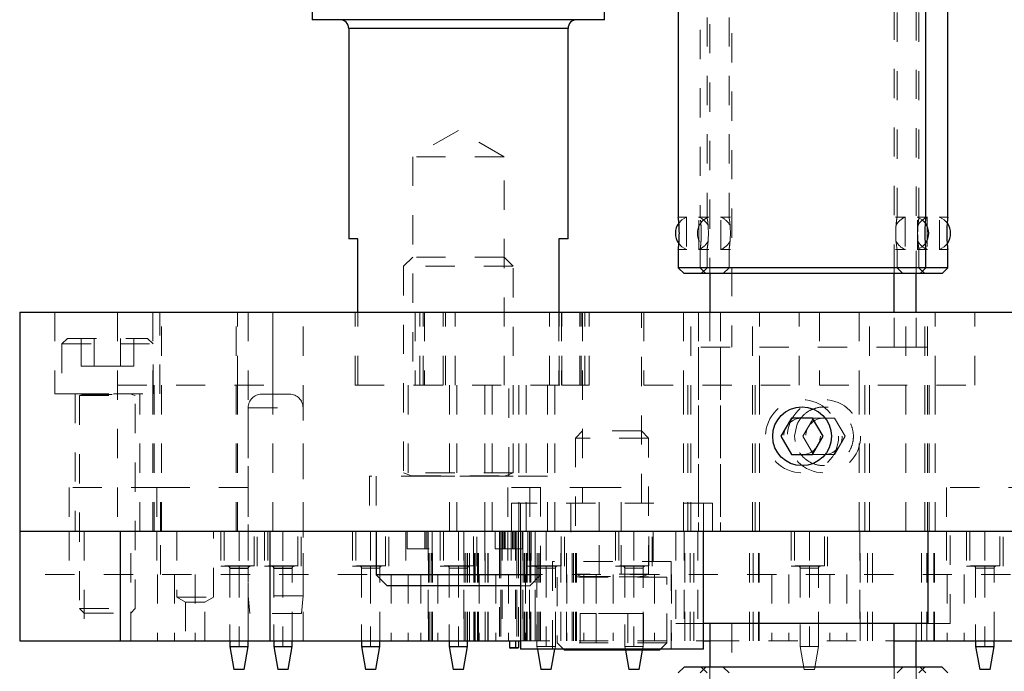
# Model space of a CAD drawing. Header units: inches. Extents: x 1880 to 2363, y -453 to -54.
# Tile 1006 of 1056: x 2204.92 to 2208.29, y -277.56 to -275.33. Entities that reach past the tile are written whole.
import ezdxf

# ---------------------------------------------------------------- set-up
doc = ezdxf.new("R2010")
doc.units = ezdxf.units.IN
doc.header["$LTSCALE"] = 0.5
doc.header["$MEASUREMENT"] = 0
doc.linetypes.add('HIDDEN', pattern=[0.225, 0.15, -0.075])
for name, color, linetype in [('ST1-M-S', 193, 'Continuous'), ('ST2-M-S', 193, 'Continuous'), ('SVE-M-S', 8, 'Continuous')]:
    doc.layers.add(name, color=color, linetype=linetype)

msp = doc.modelspace()

# ---------------------------------------------------------------- linework, layer by layer
at = {"layer": 'ST1-M-S', "linetype": 'Continuous', "lineweight": 25}
for p, q in [((2204.92022, -276.33015), (2215.92022, -276.33015)), ((2204.92022, -276.33015), (2204.92022, -277.08015)), ((2204.92022, -277.08015), (2215.92022, -277.08015))]:
    msp.add_line(p, q, dxfattribs=at)
at = {"layer": 'ST1-M-S', "linetype": 'HIDDEN', "lineweight": 18}
for p, q in [((2205.04072, -276.33015), (2205.04072, -276.61015)), ((2205.25457, -276.33015), (2205.25457, -277.08015)), ((2205.25472, -276.33015), (2205.25472, -276.58015)), ((2205.37522, -276.33015), (2205.37522, -276.58015)), ((2205.39972, -276.61015), (2205.39972, -276.33015)), ((2205.40522, -277.08015), (2205.40522, -276.33015)), ((2205.40522, -277.08015), (2205.40522, -276.33015)), ((2205.66022, -277.08015), (2205.66022, -276.33015)), ((2205.66022, -277.08015), (2205.66022, -276.33015)), ((2205.66522, -276.58015), (2205.66522, -276.33015)), ((2205.70147, -276.33015), (2205.70147, -277.08015)), ((2205.78572, -276.58015), (2205.78572, -276.33015)), ((2205.78587, -277.08015), (2205.78587, -276.33015)), ((2205.88897, -277.08015), (2205.88897, -276.33015)), ((2206.06672, -276.58015), (2206.06672, -276.33015)), ((2206.27272, -276.33015), (2206.27272, -276.58015)), ((2206.288, -276.58015), (2206.288, -276.33015)), ((2206.288, -276.58015), (2206.288, -276.33015)), ((2206.30022, -276.58015), (2206.30022, -276.33015)), ((2206.30472, -276.33015), (2206.30472, -276.58015)), ((2206.36756, -276.58015), (2206.36756, -276.33015)), ((2206.37616, -276.58015), (2206.37616, -276.33015)), ((2206.40892, -276.58015), (2206.40892, -276.33015)), ((2206.73152, -276.58015), (2206.73152, -276.33015)), ((2206.76428, -276.58015), (2206.76428, -276.33015)), ((2206.77289, -276.33015), (2206.77289, -276.58015)), ((2206.77372, -276.58015), (2206.77372, -276.33015)), ((2206.83572, -276.58015), (2206.83572, -276.33015)), ((2206.84022, -276.58015), (2206.84022, -276.33015)), ((2206.84472, -276.33015), (2206.84472, -276.98365)), ((2206.85244, -276.58015), (2206.85244, -276.33015)), ((2206.85244, -276.58015), (2206.85244, -276.33015)), ((2206.86772, -276.58015), (2206.86772, -276.33015)), ((2207.04572, -276.98365), (2207.04572, -276.33015)), ((2207.05472, -276.33015), (2207.05472, -276.58015)), ((2207.19022, -276.33015), (2207.19022, -276.58015)), ((2207.21522, -277.08015), (2207.21522, -276.33015)), ((2207.24089, -276.33015), (2207.24089, -277.08015)), ((2207.31589, -276.33015), (2207.31589, -277.08015)), ((2207.42522, -277.08015), (2207.42522, -276.33015)), ((2207.45022, -276.58015), (2207.45022, -276.33015)), ((2207.58572, -276.58015), (2207.58572, -276.33015)), ((2207.65472, -276.33015), (2207.65472, -276.58015)), ((2207.79022, -276.33015), (2207.79022, -276.58015)), ((2207.82522, -277.08015), (2207.82522, -276.33015)), ((2207.94955, -277.08015), (2207.94955, -276.33015)), ((2208.01522, -277.08015), (2208.01522, -276.33015)), ((2208.02455, -277.08015), (2208.02455, -276.33015)), ((2208.05022, -276.58015), (2208.05022, -276.33015)), ((2208.18572, -276.58015), (2208.18572, -276.33015)), ((2205.25472, -276.58015), (2205.78572, -276.58015)), ((2205.37522, -277.08015), (2205.37522, -276.58015)), ((2205.38022, -277.08015), (2205.38022, -276.58015)), ((2205.38022, -277.08015), (2205.38022, -276.58015)), ((2205.66022, -277.08015), (2205.66022, -276.58015)), ((2205.66022, -277.08015), (2205.66022, -276.58015)), ((2205.66522, -277.08015), (2205.66522, -276.58015)), ((2206.06672, -276.58015), (2206.77372, -276.58015)), ((2206.24822, -276.58015), (2206.24822, -276.89215)), ((2206.39022, -277.08015), (2206.39022, -276.58015)), ((2206.41522, -277.08015), (2206.41522, -276.58015)), ((2206.41522, -277.08015), (2206.41522, -276.58015)), ((2206.51072, -277.08015), (2206.51072, -276.58015)), ((2206.51072, -277.08015), (2206.51072, -276.58015)), ((2206.53572, -277.08015), (2206.53572, -276.58015)), ((2206.59222, -276.89215), (2206.59222, -276.58015)), ((2206.62672, -277.08015), (2206.62672, -276.58015)), ((2206.65172, -277.08015), (2206.65172, -276.58015)), ((2206.65172, -277.08015), (2206.65172, -276.58015)), ((2206.72522, -277.08015), (2206.72522, -276.58015)), ((2206.72522, -277.08015), (2206.72522, -276.58015)), ((2206.75022, -277.08015), (2206.75022, -276.58015)), ((2206.77372, -276.58015), (2206.86772, -276.58015)), ((2207.05472, -276.58015), (2207.58572, -276.58015)), ((2207.19022, -277.08015), (2207.19022, -276.58015)), ((2207.20522, -277.08015), (2207.20522, -276.58015)), ((2207.43522, -277.08015), (2207.43522, -276.58015)), ((2207.45022, -277.08015), (2207.45022, -276.58015)), ((2207.65472, -276.58015), (2208.18572, -276.58015)), ((2207.79022, -277.08015), (2207.79022, -276.58015)), ((2207.81022, -277.08015), (2207.81022, -276.58015)), ((2208.03022, -277.08015), (2208.03022, -276.58015)), ((2208.05022, -277.08015), (2208.05022, -276.58015)), ((2205.04072, -276.61015), (2205.39972, -276.61015)), ((2205.10972, -276.61015), (2205.10972, -277.08015)), ((2205.33072, -277.08015), (2205.33072, -276.61015)), ((2206.72472, -276.89215), (2206.11572, -276.89215)), ((2206.11572, -276.89215), (2206.11572, -277.08015)), ((2206.72472, -277.08015), (2206.72472, -276.89215)), ((2205.40147, -276.93015), (2205.08897, -276.93015)), ((2205.08897, -276.93015), (2205.08897, -277.08015)), ((2205.38897, -276.93015), (2205.38897, -277.08015)), ((2205.70147, -276.93015), (2205.40147, -276.93015)), ((2205.40147, -277.08015), (2205.40147, -276.93015)), ((2206.90147, -276.93015), (2206.58897, -276.93015)), ((2206.58897, -276.93015), (2206.58897, -277.08015)), ((2206.66397, -276.93015), (2206.66397, -277.08015)), ((2206.97647, -276.93015), (2206.90147, -276.93015)), ((2206.90147, -277.08015), (2206.90147, -276.93015)), ((2206.97647, -277.08015), (2206.97647, -276.93015)), ((2208.40147, -276.93015), (2208.08897, -276.93015)), ((2208.08897, -276.93015), (2208.08897, -277.08015)), ((2207.28897, -276.98365), (2206.60147, -276.98365)), ((2206.60147, -276.98365), (2206.60147, -277.08015)), ((2207.28897, -277.08015), (2207.28897, -276.98365))]:
    msp.add_line(p, q, dxfattribs=at)
at = {"layer": 'ST1-M-S', "linetype": 'Continuous', "lineweight": 25}
msp.add_circle((2207.59522, -276.75515), 0.1005, dxfattribs=at)
at = {"layer": 'ST1-M-S', "linetype": 'HIDDEN', "lineweight": 18}
msp.add_open_spline([(2207.65285, -276.65616), (2207.66381, -276.6553), (2207.68572, -276.65357), (2207.71748, -276.66454), (2207.74432, -276.68449), (2207.7635, -276.71278), (2207.77222, -276.74602), (2207.76952, -276.77976), (2207.75633, -276.81037), (2207.73383, -276.8354), (2207.70379, -276.85195), (2207.66994, -276.85753), (2207.63674, -276.85181), (2207.60739, -276.83591), (2207.5844, -276.81106), (2207.57072, -276.77953), (2207.56834, -276.74547), (2207.57697, -276.71308), (2207.59546, -276.68539), (2207.62156, -276.66466), (2207.64272, -276.65891), (2207.65285, -276.65616)], degree=3, knots=[0, 0, 0, 0, 0.0517072, 0.103395, 0.1557929, 0.2099472, 0.2640487, 0.3161773, 0.3675552, 0.4204996, 0.4749349, 0.5285078, 0.5802892, 0.6320323, 0.6854728, 0.739937, 0.7930061, 0.8443993, 0.896456, 0.9504393, 1, 1, 1, 1], dxfattribs=at)
at = {"layer": 'ST2-M-S', "linetype": 'Continuous', "lineweight": 25}
for p, q in [((2204.92022, -277.08015), (2204.92022, -277.45515)), ((2205.26527, -277.45515), (2205.26527, -277.08015)), ((2205.77517, -277.08015), (2205.77517, -277.45515)), ((2204.92022, -277.45515), (2205.26527, -277.45515)), ((2205.26527, -277.45515), (2205.77517, -277.45515)), ((2205.63872, -277.45515), (2205.63872, -277.47385)), ((2205.70172, -277.47385), (2205.70172, -277.45515)), ((2205.77517, -277.45515), (2206.63272, -277.45515)), ((2205.78872, -277.45515), (2205.78872, -277.47385)), ((2205.85172, -277.47385), (2205.85172, -277.45515)), ((2206.08872, -277.45515), (2206.08872, -277.47385)), ((2206.15172, -277.47385), (2206.15172, -277.45515)), ((2206.38872, -277.45515), (2206.38872, -277.47385)), ((2206.45172, -277.47385), (2206.45172, -277.45515)), ((2206.59522, -277.45515), (2206.59522, -277.47715)), ((2206.61522, -277.45515), (2206.61522, -277.47715)), ((2206.62522, -277.45515), (2206.62522, -277.47715)), ((2207.25772, -277.45515), (2207.28026, -277.45515)), ((2207.91018, -277.45515), (2209.10772, -277.45515)), ((2208.18872, -277.45515), (2208.18872, -277.47385)), ((2208.25172, -277.47385), (2208.25172, -277.45515)), ((2205.63872, -277.47385), (2205.65261, -277.55259)), ((2205.63872, -277.47385), (2205.63872, -277.47474)), ((2205.63872, -277.47385), (2205.70172, -277.47385)), ((2205.63872, -277.47474), (2205.65261, -277.55348)), ((2205.63872, -277.47474), (2205.63888, -277.47474)), ((2205.68783, -277.55259), (2205.70172, -277.47385)), ((2205.68783, -277.55348), (2205.70172, -277.47474)), ((2205.70172, -277.47474), (2205.70172, -277.47385)), ((2205.78872, -277.47385), (2205.80261, -277.55259)), ((2205.78872, -277.47385), (2205.78872, -277.47474)), ((2205.78872, -277.47385), (2205.85172, -277.47385)), ((2205.78872, -277.47474), (2205.80261, -277.55348)), ((2205.78872, -277.47474), (2205.78888, -277.47474)), ((2205.83783, -277.55259), (2205.85172, -277.47385)), ((2205.83783, -277.55348), (2205.85172, -277.47474)), ((2205.85172, -277.47474), (2205.85172, -277.47385)), ((2206.08872, -277.47385), (2206.10261, -277.55259)), ((2206.08872, -277.47385), (2206.15172, -277.47385)), ((2206.13783, -277.55259), (2206.15172, -277.47385)), ((2206.38872, -277.47385), (2206.40261, -277.55259)), ((2206.38872, -277.47385), (2206.45172, -277.47385)), ((2206.43783, -277.55259), (2206.45172, -277.47385)), ((2206.59522, -277.47715), (2206.61522, -277.47715)), ((2206.59522, -277.47715), (2206.59822, -277.48015)), ((2206.61522, -277.48015), (2206.59822, -277.48015)), ((2206.61522, -277.47715), (2206.62522, -277.47715)), ((2206.61522, -277.47715), (2206.61522, -277.48015)), ((2206.62222, -277.48015), (2206.61522, -277.48015)), ((2206.69045, -277.48365), (2206.70261, -277.55259)), ((2206.73783, -277.55259), (2206.74999, -277.48365)), ((2206.99098, -277.48665), (2207.00261, -277.55259)), ((2207.03783, -277.55259), (2207.04946, -277.48665)), ((2208.18872, -277.47385), (2208.20261, -277.55259)), ((2208.18872, -277.47385), (2208.25172, -277.47385)), ((2208.23783, -277.55259), (2208.25172, -277.47385)), ((2205.68783, -277.55259), (2205.65261, -277.55259)), ((2205.68783, -277.55348), (2205.65261, -277.55348)), ((2205.83783, -277.55259), (2205.80261, -277.55259)), ((2205.83783, -277.55348), (2205.80261, -277.55348)), ((2206.13783, -277.55259), (2206.10261, -277.55259)), ((2206.43783, -277.55259), (2206.40261, -277.55259)), ((2206.73783, -277.55259), (2206.70261, -277.55259)), ((2207.03783, -277.55259), (2207.00261, -277.55259)), ((2208.23783, -277.55259), (2208.20261, -277.55259))]:
    msp.add_line(p, q, dxfattribs=at)
at = {"layer": 'ST2-M-S', "linetype": 'HIDDEN', "lineweight": 18}
for p, q in [((2205.08897, -277.08015), (2205.08897, -277.22765)), ((2205.14072, -277.08015), (2205.14072, -277.45515)), ((2205.29972, -277.45515), (2205.29972, -277.08015)), ((2205.38897, -277.08015), (2205.38897, -277.22765)), ((2205.40147, -277.22765), (2205.40147, -277.08015)), ((2205.45772, -277.08015), (2205.45772, -277.30515)), ((2205.58272, -277.30515), (2205.58272, -277.08015)), ((2205.60772, -277.08015), (2205.60772, -277.19915)), ((2205.61904, -277.08015), (2205.61904, -277.19826)), ((2205.61904, -277.08104), (2205.7214, -277.08104)), ((2205.67022, -277.08015), (2205.67022, -277.19826)), ((2205.67022, -277.08104), (2205.67022, -277.19915)), ((2205.70147, -277.08015), (2205.70147, -277.45515)), ((2205.7214, -277.19826), (2205.7214, -277.08015)), ((2205.73272, -277.19915), (2205.73272, -277.08015)), ((2205.75772, -277.08015), (2205.75772, -277.19915)), ((2205.76904, -277.08015), (2205.76904, -277.19826)), ((2205.76904, -277.08104), (2205.8714, -277.08104)), ((2205.82022, -277.08015), (2205.82022, -277.19826)), ((2205.82022, -277.08104), (2205.82022, -277.19915)), ((2205.8714, -277.19826), (2205.8714, -277.08015)), ((2205.88272, -277.19915), (2205.88272, -277.08015)), ((2205.88897, -277.45515), (2205.88897, -277.08015)), ((2206.05772, -277.08015), (2206.05772, -277.19915)), ((2206.06904, -277.08015), (2206.06904, -277.19826)), ((2206.12022, -277.08015), (2206.12022, -277.19826)), ((2206.1714, -277.19826), (2206.1714, -277.08015)), ((2206.18272, -277.19915), (2206.18272, -277.08015)), ((2206.24522, -277.08015), (2206.24522, -277.14015)), ((2206.30522, -277.14015), (2206.30522, -277.08015)), ((2206.31022, -277.08015), (2206.31022, -277.14015)), ((2206.31522, -277.14015), (2206.31522, -277.08015)), ((2206.31522, -277.08015), (2206.31522, -277.14015)), ((2206.31634, -277.08015), (2206.31634, -277.45515)), ((2206.31828, -277.45515), (2206.31828, -277.08015)), ((2206.31828, -277.45515), (2206.31828, -277.08015)), ((2206.32022, -277.45515), (2206.32022, -277.08015)), ((2206.32676, -277.45515), (2206.32676, -277.08015)), ((2206.32676, -277.45515), (2206.32676, -277.08015)), ((2206.33118, -277.45515), (2206.33118, -277.08015)), ((2206.33118, -277.45515), (2206.33118, -277.08015)), ((2206.35772, -277.08015), (2206.35772, -277.19915)), ((2206.36904, -277.08015), (2206.36904, -277.19826)), ((2206.42022, -277.08015), (2206.42022, -277.19826)), ((2206.43922, -277.08015), (2206.43922, -277.45515)), ((2206.44022, -277.45515), (2206.44022, -277.08015)), ((2206.44572, -277.45515), (2206.44572, -277.08015)), ((2206.45147, -277.45515), (2206.45147, -277.08015)), ((2206.4579, -277.45515), (2206.4579, -277.08015)), ((2206.45797, -277.45515), (2206.45797, -277.08015)), ((2206.4714, -277.19826), (2206.4714, -277.08015)), ((2206.47293, -277.45515), (2206.47293, -277.08015)), ((2206.47439, -277.45515), (2206.47439, -277.08015)), ((2206.47622, -277.45515), (2206.47622, -277.08015)), ((2206.47649, -277.45515), (2206.47649, -277.08015)), ((2206.47722, -277.45515), (2206.47722, -277.08015)), ((2206.48272, -277.19915), (2206.48272, -277.08015)), ((2206.48509, -277.45515), (2206.48509, -277.08015)), ((2206.48932, -277.45515), (2206.48932, -277.08015)), ((2206.51226, -277.45515), (2206.51226, -277.08015)), ((2206.52122, -277.45515), (2206.52122, -277.08015)), ((2206.52222, -277.45515), (2206.52222, -277.08015)), ((2206.54585, -277.08015), (2206.54585, -277.14015)), ((2206.56022, -277.08015), (2206.56022, -277.14015)), ((2206.56522, -277.08015), (2206.56522, -277.45515)), ((2206.57022, -277.08015), (2206.57022, -277.45515)), ((2206.57022, -277.08015), (2206.57022, -277.45515)), ((2206.57272, -277.14015), (2206.57272, -277.08015)), ((2206.57772, -277.14015), (2206.57772, -277.08015)), ((2206.57972, -277.08015), (2206.57972, -277.14015)), ((2206.58897, -277.08015), (2206.58897, -277.22765)), ((2206.60572, -277.14015), (2206.60572, -277.08015)), ((2206.60772, -277.08015), (2206.60772, -277.14015)), ((2206.61272, -277.08015), (2206.61272, -277.14015)), ((2206.61522, -277.08015), (2206.61522, -277.47715)), ((2206.61522, -277.08015), (2206.61522, -277.45515)), ((2206.62022, -277.08015), (2206.62022, -277.45515)), ((2206.62522, -277.08015), (2206.62522, -277.14015)), ((2206.6396, -277.14015), (2206.6396, -277.08015)), ((2206.64022, -277.08015), (2206.64022, -277.45515)), ((2206.64122, -277.45515), (2206.64122, -277.08015)), ((2206.64618, -277.45515), (2206.64618, -277.08015)), ((2206.64755, -277.45515), (2206.64755, -277.08015)), ((2206.65266, -277.45515), (2206.65266, -277.08015)), ((2206.65535, -277.45515), (2206.65535, -277.08015)), ((2206.65772, -277.08015), (2206.65772, -277.19915)), ((2206.66322, -277.08015), (2206.66322, -277.45515)), ((2206.66395, -277.45515), (2206.66395, -277.08015)), ((2206.66397, -277.08015), (2206.66397, -277.22765)), ((2206.66422, -277.45515), (2206.66422, -277.08015)), ((2206.66605, -277.45515), (2206.66605, -277.08015)), ((2206.66751, -277.45515), (2206.66751, -277.08015)), ((2206.66904, -277.08015), (2206.66904, -277.19826)), ((2206.68247, -277.08015), (2206.68247, -277.45515)), ((2206.68254, -277.45515), (2206.68254, -277.08015)), ((2206.68897, -277.45515), (2206.68897, -277.08015)), ((2206.69472, -277.45515), (2206.69472, -277.08015)), ((2206.70022, -277.45515), (2206.70022, -277.08015)), ((2206.70122, -277.45515), (2206.70122, -277.08015)), ((2206.72022, -277.08015), (2206.72022, -277.19826)), ((2206.77022, -277.45515), (2206.77022, -277.08015)), ((2206.7714, -277.19826), (2206.7714, -277.08015)), ((2206.78272, -277.19915), (2206.78272, -277.08015)), ((2206.79022, -277.45515), (2206.79022, -277.08015)), ((2206.80927, -277.45515), (2206.80927, -277.08015)), ((2206.81368, -277.45515), (2206.81368, -277.08015)), ((2206.82022, -277.45515), (2206.82022, -277.08015)), ((2206.82216, -277.45515), (2206.82216, -277.08015)), ((2206.8241, -277.45515), (2206.8241, -277.08015)), ((2206.90147, -277.22765), (2206.90147, -277.08015)), ((2206.95772, -277.08015), (2206.95772, -277.19915)), ((2206.96904, -277.08015), (2206.96904, -277.19826)), ((2206.97647, -277.22765), (2206.97647, -277.08015)), ((2207.02022, -277.08015), (2207.02022, -277.19826)), ((2207.0714, -277.19826), (2207.0714, -277.08015)), ((2207.08272, -277.19915), (2207.08272, -277.08015)), ((2207.19222, -277.08015), (2207.19222, -277.45515)), ((2207.19422, -277.45515), (2207.19422, -277.08015)), ((2207.21215, -277.45515), (2207.21215, -277.08015)), ((2207.2246, -277.45515), (2207.2246, -277.08015)), ((2207.41584, -277.45515), (2207.41584, -277.08015)), ((2207.42829, -277.45515), (2207.42829, -277.08015)), ((2207.44622, -277.45515), (2207.44622, -277.08015)), ((2207.44822, -277.45515), (2207.44822, -277.08015)), ((2207.55772, -277.08015), (2207.55772, -277.19915)), ((2207.56904, -277.08015), (2207.56904, -277.19826)), ((2207.62022, -277.08015), (2207.62022, -277.19826)), ((2207.6714, -277.19826), (2207.6714, -277.08015)), ((2207.68272, -277.19915), (2207.68272, -277.08015)), ((2207.79222, -277.08015), (2207.79222, -277.45515)), ((2207.79422, -277.45515), (2207.79422, -277.08015)), ((2207.81847, -277.45515), (2207.81847, -277.08015)), ((2207.83653, -277.45515), (2207.83653, -277.08015)), ((2208.00391, -277.45515), (2208.00391, -277.08015)), ((2208.02197, -277.45515), (2208.02197, -277.08015)), ((2208.04622, -277.45515), (2208.04622, -277.08015)), ((2208.04822, -277.45515), (2208.04822, -277.08015)), ((2208.08897, -277.08015), (2208.08897, -277.22765)), ((2208.15772, -277.08015), (2208.15772, -277.19915)), ((2208.16904, -277.08015), (2208.16904, -277.19826)), ((2208.22022, -277.08015), (2208.22022, -277.19826)), ((2208.2714, -277.19826), (2208.2714, -277.08015)), ((2208.28272, -277.19915), (2208.28272, -277.08015)), ((2206.24522, -277.14015), (2206.32022, -277.14015)), ((2206.54585, -277.14015), (2206.6396, -277.14015)), ((2206.56022, -277.14015), (2206.56022, -277.45515)), ((2206.56522, -277.14015), (2206.56522, -277.45515)), ((2206.62022, -277.14015), (2206.62022, -277.45515)), ((2206.62522, -277.14015), (2206.62522, -277.45515)), ((2209.10772, -277.22765), (2204.92022, -277.22765)), ((2205.39178, -277.22765), (2205.39178, -277.45515)), ((2205.39178, -277.22765), (2205.39178, -277.45515)), ((2205.44975, -277.22765), (2205.44975, -277.45515)), ((2205.44975, -277.22765), (2205.44975, -277.45515)), ((2205.52022, -277.22765), (2205.52022, -277.45515)), ((2205.52022, -277.22765), (2205.52022, -277.45515)), ((2205.60772, -277.19915), (2205.73272, -277.19915)), ((2205.7214, -277.19826), (2205.61904, -277.19826)), ((2205.61904, -277.19826), (2205.61904, -277.19915)), ((2205.63872, -277.19915), (2205.63872, -277.45515)), ((2205.63872, -277.20613), (2205.67022, -277.20613)), ((2205.67022, -277.20613), (2205.63872, -277.20613)), ((2205.63872, -277.20613), (2205.63872, -277.45515)), ((2205.63872, -277.20702), (2205.67022, -277.20702)), ((2205.67022, -277.20702), (2205.63872, -277.20702)), ((2205.67022, -277.20613), (2205.70172, -277.20613)), ((2205.67022, -277.20613), (2205.67022, -277.47385)), ((2205.67022, -277.20702), (2205.70172, -277.20702)), ((2205.67022, -277.20702), (2205.67022, -277.47474)), ((2205.70172, -277.45515), (2205.70172, -277.19915)), ((2205.70172, -277.45515), (2205.70172, -277.20613)), ((2205.7214, -277.19915), (2205.7214, -277.19826)), ((2205.75772, -277.19915), (2205.88272, -277.19915)), ((2205.8714, -277.19826), (2205.76904, -277.19826)), ((2205.76904, -277.19826), (2205.76904, -277.19915)), ((2205.78872, -277.19915), (2205.78872, -277.45515)), ((2205.78872, -277.20613), (2205.82022, -277.20613)), ((2205.82022, -277.20613), (2205.78872, -277.20613)), ((2205.78872, -277.20613), (2205.78872, -277.45515)), ((2205.78872, -277.20702), (2205.82022, -277.20702)), ((2205.82022, -277.20702), (2205.78872, -277.20702)), ((2205.82022, -277.20613), (2205.85172, -277.20613)), ((2205.82022, -277.20613), (2205.82022, -277.47385)), ((2205.82022, -277.20702), (2205.85172, -277.20702)), ((2205.82022, -277.20702), (2205.82022, -277.47474)), ((2205.85172, -277.45515), (2205.85172, -277.19915)), ((2205.85172, -277.45515), (2205.85172, -277.20613)), ((2205.8714, -277.19915), (2205.8714, -277.19826)), ((2206.05772, -277.19915), (2206.18272, -277.19915)), ((2206.1714, -277.19826), (2206.06904, -277.19826)), ((2206.08872, -277.19915), (2206.08872, -277.45515)), ((2206.08872, -277.20613), (2206.12022, -277.20613)), ((2206.12022, -277.20613), (2206.08872, -277.20613)), ((2206.08872, -277.20613), (2206.08872, -277.45515)), ((2206.12022, -277.20613), (2206.15172, -277.20613)), ((2206.12022, -277.20613), (2206.12022, -277.47385)), ((2206.12022, -277.22765), (2206.12022, -277.45515)), ((2206.12022, -277.22765), (2206.12022, -277.45515)), ((2206.15172, -277.45515), (2206.15172, -277.19915)), ((2206.15172, -277.45515), (2206.15172, -277.20613)), ((2206.19069, -277.22765), (2206.19069, -277.45515)), ((2206.19069, -277.22765), (2206.19069, -277.45515)), ((2206.24867, -277.22765), (2206.24867, -277.45515)), ((2206.24867, -277.22765), (2206.24867, -277.45515)), ((2206.29178, -277.22765), (2206.29178, -277.45515)), ((2206.34975, -277.22765), (2206.34975, -277.45515)), ((2206.35772, -277.19915), (2206.48272, -277.19915)), ((2206.4714, -277.19826), (2206.36904, -277.19826)), ((2206.38872, -277.19915), (2206.38872, -277.45515)), ((2206.38872, -277.20613), (2206.42022, -277.20613)), ((2206.42022, -277.20613), (2206.38872, -277.20613)), ((2206.38872, -277.20613), (2206.38872, -277.45515)), ((2206.42022, -277.20613), (2206.45172, -277.20613)), ((2206.42022, -277.20613), (2206.42022, -277.47385)), ((2206.45172, -277.45515), (2206.45172, -277.19915)), ((2206.45172, -277.45515), (2206.45172, -277.20613)), ((2206.49069, -277.22765), (2206.49069, -277.45515)), ((2206.54867, -277.22765), (2206.54867, -277.45515)), ((2206.59178, -277.22765), (2206.59178, -277.45515)), ((2206.64975, -277.22765), (2206.64975, -277.45515)), ((2206.65772, -277.19915), (2206.78272, -277.19915)), ((2206.7714, -277.19826), (2206.66904, -277.19826)), ((2206.68872, -277.19915), (2206.68872, -277.45515)), ((2206.68872, -277.20613), (2206.72022, -277.20613)), ((2206.72022, -277.20613), (2206.68872, -277.20613)), ((2206.68872, -277.20613), (2206.68872, -277.47385)), ((2206.72022, -277.20613), (2206.75172, -277.20613)), ((2206.72022, -277.20613), (2206.72022, -277.47385)), ((2206.75172, -277.45515), (2206.75172, -277.19915)), ((2206.75172, -277.47385), (2206.75172, -277.20613)), ((2206.79069, -277.22765), (2206.79069, -277.45515)), ((2206.84867, -277.22765), (2206.84867, -277.45515)), ((2206.89178, -277.22765), (2206.89178, -277.45515)), ((2206.89178, -277.22765), (2206.89178, -277.45515)), ((2206.94975, -277.22765), (2206.94975, -277.45515)), ((2206.94975, -277.22765), (2206.94975, -277.45515)), ((2206.95772, -277.19915), (2207.08272, -277.19915)), ((2207.0714, -277.19826), (2206.96904, -277.19826)), ((2206.98872, -277.19915), (2206.98872, -277.45515)), ((2206.98872, -277.20613), (2207.02022, -277.20613)), ((2207.02022, -277.20613), (2206.98872, -277.20613)), ((2206.98872, -277.20613), (2206.98872, -277.47385)), ((2207.02022, -277.20613), (2207.05172, -277.20613)), ((2207.02022, -277.20613), (2207.02022, -277.47385)), ((2207.05172, -277.45515), (2207.05172, -277.19915)), ((2207.05172, -277.47385), (2207.05172, -277.20613)), ((2207.09069, -277.22765), (2207.09069, -277.45515)), ((2207.09069, -277.22765), (2207.09069, -277.45515)), ((2207.14867, -277.22765), (2207.14867, -277.45515)), ((2207.14867, -277.22765), (2207.14867, -277.45515)), ((2207.49178, -277.22765), (2207.49178, -277.45515)), ((2207.49178, -277.22765), (2207.49178, -277.45515)), ((2207.54975, -277.22765), (2207.54975, -277.45515)), ((2207.54975, -277.22765), (2207.54975, -277.45515)), ((2207.55772, -277.19915), (2207.68272, -277.19915)), ((2207.6714, -277.19826), (2207.56904, -277.19826)), ((2207.58872, -277.19915), (2207.58872, -277.45515)), ((2207.58872, -277.20613), (2207.62022, -277.20613)), ((2207.62022, -277.20613), (2207.58872, -277.20613)), ((2207.58872, -277.20613), (2207.58872, -277.47385)), ((2207.62022, -277.20613), (2207.65172, -277.20613)), ((2207.62022, -277.20613), (2207.62022, -277.47385)), ((2207.65172, -277.45515), (2207.65172, -277.19915)), ((2207.65172, -277.47385), (2207.65172, -277.20613)), ((2207.69069, -277.22765), (2207.69069, -277.45515)), ((2207.69069, -277.22765), (2207.69069, -277.45515)), ((2207.74867, -277.22765), (2207.74867, -277.45515)), ((2207.74867, -277.22765), (2207.74867, -277.45515)), ((2208.09178, -277.22765), (2208.09178, -277.45515)), ((2208.09178, -277.22765), (2208.09178, -277.45515)), ((2208.14975, -277.22765), (2208.14975, -277.45515)), ((2208.14975, -277.22765), (2208.14975, -277.45515)), ((2208.15772, -277.19915), (2208.28272, -277.19915)), ((2208.2714, -277.19826), (2208.16904, -277.19826)), ((2208.18872, -277.19915), (2208.18872, -277.45515)), ((2208.18872, -277.20613), (2208.22022, -277.20613)), ((2208.22022, -277.20613), (2208.18872, -277.20613)), ((2208.18872, -277.20613), (2208.18872, -277.45515)), ((2208.22022, -277.20613), (2208.25172, -277.20613)), ((2208.22022, -277.20613), (2208.22022, -277.47385)), ((2208.25172, -277.45515), (2208.25172, -277.19915)), ((2208.25172, -277.45515), (2208.25172, -277.20613)), ((2205.45772, -277.30515), (2205.58272, -277.30515)), ((2205.45772, -277.30515), (2205.48722, -277.32218)), ((2205.48722, -277.32218), (2205.55322, -277.32218)), ((2205.48722, -277.32218), (2205.48722, -277.45515)), ((2205.55322, -277.32218), (2205.58272, -277.30515)), ((2205.55322, -277.45515), (2205.55322, -277.32218)), ((2206.63272, -277.45515), (2207.25772, -277.45515)), ((2207.28026, -277.45515), (2207.91018, -277.45515)), ((2205.63888, -277.47474), (2205.70172, -277.47474)), ((2205.78888, -277.47474), (2205.85172, -277.47474)), ((2206.61522, -277.47715), (2206.59522, -277.47715)), ((2206.62522, -277.47715), (2206.61522, -277.47715)), ((2206.61522, -277.48015), (2206.61522, -277.47715)), ((2206.68872, -277.47385), (2206.75172, -277.47385)), ((2206.68872, -277.47385), (2206.69045, -277.48365)), ((2206.74999, -277.48365), (2206.75172, -277.47385)), ((2206.98872, -277.47385), (2207.05172, -277.47385)), ((2206.98872, -277.47385), (2206.99098, -277.48665)), ((2207.04946, -277.48665), (2207.05172, -277.47385)), ((2207.58872, -277.47385), (2207.65172, -277.47385)), ((2207.58872, -277.47385), (2207.60261, -277.55259)), ((2207.63783, -277.55259), (2207.65172, -277.47385)), ((2207.63783, -277.55259), (2207.60261, -277.55259))]:
    msp.add_line(p, q, dxfattribs=at)
for centre, start, end in [((2205.63085, -277.20613), 0, 90), ((2205.63085, -277.20702), 0, 90), ((2205.70959, -277.20613), 90, 180), ((2205.70959, -277.20702), 90, 180), ((2205.78085, -277.20613), 0, 90), ((2205.78085, -277.20702), 0, 90), ((2205.85959, -277.20613), 90, 180), ((2205.85959, -277.20702), 90, 180), ((2206.08085, -277.20613), 0, 90), ((2206.15959, -277.20613), 90, 180), ((2206.38085, -277.20613), 0, 90), ((2206.45959, -277.20613), 90, 180), ((2206.68085, -277.20613), 0, 90), ((2206.75959, -277.20613), 90, 180), ((2206.98085, -277.20613), 0, 90), ((2207.05959, -277.20613), 90, 180), ((2207.58085, -277.20613), 0, 90), ((2207.65959, -277.20613), 90, 180), ((2208.18085, -277.20613), 0, 90), ((2208.25959, -277.20613), 90, 180)]:
    msp.add_arc(centre, 0.00787, start, end, dxfattribs=at)
at = {"layer": 'ST2-M-S', "linetype": 'Continuous', "lineweight": 25}
msp.add_arc((2206.62222, -277.47715), 0.003, 270, 0, dxfattribs=at)
at = {"layer": 'ST2-M-S', "linetype": 'HIDDEN', "lineweight": 18}
for points in [[(2205.67022, -277.19826), (2205.67022, -277.1984), (2205.67022, -277.19869), (2205.67022, -277.20082), (2205.67022, -277.20347), (2205.67022, -277.20527), (2205.67022, -277.20613)], [(2205.67022, -277.19915), (2205.67022, -277.19929), (2205.67022, -277.19958), (2205.67022, -277.20171), (2205.67022, -277.20436), (2205.67022, -277.20616), (2205.67022, -277.20702)], [(2205.82022, -277.19826), (2205.82022, -277.1984), (2205.82022, -277.19869), (2205.82022, -277.20082), (2205.82022, -277.20347), (2205.82022, -277.20527), (2205.82022, -277.20613)], [(2205.82022, -277.19915), (2205.82022, -277.19929), (2205.82022, -277.19958), (2205.82022, -277.20171), (2205.82022, -277.20436), (2205.82022, -277.20616), (2205.82022, -277.20702)], [(2206.12022, -277.19826), (2206.12022, -277.1984), (2206.12022, -277.19869), (2206.12022, -277.20082), (2206.12022, -277.20347), (2206.12022, -277.20527), (2206.12022, -277.20613)], [(2206.42022, -277.19826), (2206.42022, -277.1984), (2206.42022, -277.19869), (2206.42022, -277.20082), (2206.42022, -277.20347), (2206.42022, -277.20527), (2206.42022, -277.20613)], [(2206.72022, -277.19826), (2206.72022, -277.1984), (2206.72022, -277.19869), (2206.72022, -277.20082), (2206.72022, -277.20347), (2206.72022, -277.20527), (2206.72022, -277.20613)], [(2207.02022, -277.19826), (2207.02022, -277.1984), (2207.02022, -277.19869), (2207.02022, -277.20082), (2207.02022, -277.20347), (2207.02022, -277.20527), (2207.02022, -277.20613)], [(2207.62022, -277.19826), (2207.62022, -277.1984), (2207.62022, -277.19869), (2207.62022, -277.20082), (2207.62022, -277.20347), (2207.62022, -277.20527), (2207.62022, -277.20613)], [(2208.22022, -277.19826), (2208.22022, -277.1984), (2208.22022, -277.19869), (2208.22022, -277.20082), (2208.22022, -277.20347), (2208.22022, -277.20527), (2208.22022, -277.20613)]]:
    msp.add_open_spline(points, degree=3, knots=[0, 0, 0, 0, 0.2702613, 0.5624294, 0.7897364, 1, 1, 1, 1], dxfattribs=at)
at = {"layer": 'SVE-M-S', "linetype": 'HIDDEN', "lineweight": 18}
for p, q in [((2207.35526, -273.57621), (2207.35526, -276.45023)), ((2207.24699, -274.56479), (2207.24699, -276.00575)), ((2207.28026, -274.54511), (2207.28026, -276.19865)), ((2207.91018, -276.19865), (2207.91018, -274.54511)), ((2207.98518, -276.00128), (2207.98518, -274.54511)), ((2207.27042, -274.72228), (2207.27042, -276.00575)), ((2207.34542, -274.72228), (2207.34542, -276.00575)), ((2207.92002, -276.00574), (2207.92002, -274.72228)), ((2207.99502, -276.00574), (2207.99502, -274.72228)), ((2206.04522, -275.36015), (2206.79522, -275.36015)), ((2206.42022, -275.70869), (2206.26397, -275.7989)), ((2206.57647, -275.7989), (2206.42022, -275.70869)), ((2206.57647, -275.7989), (2206.26397, -275.7989)), ((2206.26397, -275.7989), (2206.26397, -276.58015)), ((2206.57647, -276.58015), (2206.57647, -275.7989)), ((2207.20126, -276.00574), (2207.17175, -276.00574)), ((2207.18459, -276.01452), (2207.1735, -276.02605)), ((2207.19997, -276.00575), (2207.18459, -276.01452)), ((2207.2, -276.00574), (2207.2, -276.11598)), ((2207.27538, -276.00574), (2207.24115, -276.00574)), ((2207.24241, -276.11598), (2207.24241, -276.00574)), ((2207.27111, -276.00996), (2207.27042, -276.00574)), ((2207.27042, -276.00574), (2207.2711, -276.00993)), ((2207.2711, -276.00993), (2207.27276, -276.02186)), ((2207.27277, -276.0219), (2207.27111, -276.00996)), ((2207.27626, -276.00574), (2207.27538, -276.00574)), ((2207.35038, -276.00574), (2207.31615, -276.00574)), ((2207.31741, -276.11598), (2207.31741, -276.00574)), ((2207.34611, -276.00996), (2207.34542, -276.00574)), ((2207.34542, -276.00574), (2207.3461, -276.00993)), ((2207.3461, -276.00993), (2207.34776, -276.02186)), ((2207.34777, -276.0219), (2207.34611, -276.00996)), ((2207.94929, -276.00574), (2207.91506, -276.00574)), ((2207.91767, -276.02192), (2207.91933, -276.00997)), ((2207.91933, -276.00997), (2207.92002, -276.00574)), ((2207.92002, -276.00574), (2207.92002, -276.00574)), ((2207.94804, -276.00574), (2207.94804, -276.11598)), ((2208.01869, -276.00574), (2207.98918, -276.00574)), ((2208.00581, -276.01449), (2207.99043, -276.00574)), ((2207.99044, -276.11598), (2207.99044, -276.00574)), ((2208.01723, -276.02644), (2208.00581, -276.01449)), ((2208.02429, -276.00574), (2208.01869, -276.00574)), ((2208.02304, -276.00574), (2208.02304, -276.11598)), ((2208.09369, -276.00574), (2208.06418, -276.00574)), ((2208.08081, -276.01449), (2208.06543, -276.00574)), ((2208.09223, -276.02644), (2208.08081, -276.01449)), ((2207.27276, -276.02186), (2207.27443, -276.0397)), ((2207.27399, -276.03496), (2207.27277, -276.0219)), ((2207.27443, -276.0397), (2207.27513, -276.06081)), ((2207.34776, -276.02186), (2207.34943, -276.0397)), ((2207.34899, -276.03496), (2207.34777, -276.0219)), ((2207.34943, -276.0397), (2207.35013, -276.06081)), ((2207.91531, -276.06091), (2207.91601, -276.03979)), ((2207.91601, -276.03979), (2207.91767, -276.02192)), ((2207.27444, -276.08193), (2207.27277, -276.0998)), ((2207.27513, -276.06081), (2207.27444, -276.08193)), ((2207.34944, -276.08193), (2207.34777, -276.0998)), ((2207.35013, -276.06081), (2207.34944, -276.08193)), ((2207.91601, -276.08201), (2207.91531, -276.06091)), ((2207.91768, -276.09986), (2207.91601, -276.08201)), ((2207.17175, -276.11598), (2207.20126, -276.11598)), ((2207.17334, -276.09545), (2207.18464, -276.10723)), ((2207.18464, -276.10723), (2207.20002, -276.11598)), ((2207.24115, -276.11598), (2207.27538, -276.11598)), ((2207.24699, -276.11598), (2207.24699, -276.17897)), ((2207.27111, -276.11175), (2207.27042, -276.11598)), ((2207.27042, -276.11598), (2207.27042, -276.17897)), ((2207.27042, -276.11598), (2207.27042, -276.11598)), ((2207.27277, -276.0998), (2207.27111, -276.11175)), ((2207.27538, -276.11598), (2207.27626, -276.11598)), ((2207.31615, -276.11598), (2207.35038, -276.11598)), ((2207.34611, -276.11175), (2207.34542, -276.11598)), ((2207.34542, -276.11598), (2207.34542, -276.17897)), ((2207.34542, -276.11598), (2207.34542, -276.11598)), ((2207.34777, -276.0998), (2207.34611, -276.11175)), ((2207.91506, -276.11598), (2207.94929, -276.11598)), ((2207.91638, -276.08594), (2207.91768, -276.09982)), ((2207.91768, -276.09982), (2207.91933, -276.11176)), ((2207.91934, -276.11178), (2207.91768, -276.09986)), ((2207.91933, -276.11176), (2207.92002, -276.11598)), ((2207.92002, -276.11598), (2207.91934, -276.11178)), ((2207.92002, -276.17897), (2207.92002, -276.11597)), ((2207.98918, -276.11598), (2208.01869, -276.11598)), ((2207.99046, -276.11597), (2208.00584, -276.1072)), ((2207.99502, -276.17897), (2207.99502, -276.11597)), ((2208.00584, -276.1072), (2208.0172, -276.09531)), ((2208.01869, -276.11598), (2208.02429, -276.11598)), ((2208.06418, -276.11598), (2208.09369, -276.11598)), ((2208.06546, -276.11597), (2208.08084, -276.1072)), ((2208.08084, -276.1072), (2208.0922, -276.09531)), ((2206.26397, -276.14215), (2206.23272, -276.1734)), ((2206.57647, -276.14215), (2206.26397, -276.14215)), ((2206.60772, -276.1734), (2206.57647, -276.14215)), ((2207.98518, -276.19865), (2207.98518, -276.12043)), ((2206.60772, -276.1734), (2206.23272, -276.1734)), ((2206.23272, -276.1734), (2206.23272, -276.88038)), ((2206.60772, -276.88038), (2206.60772, -276.1734)), ((2207.24699, -276.17897), (2207.26668, -276.19865)), ((2207.27042, -276.17897), (2207.25073, -276.19865)), ((2207.34542, -276.17897), (2207.32573, -276.19865)), ((2207.93971, -276.19865), (2207.92002, -276.17897)), ((2208.01471, -276.19865), (2207.99502, -276.17897)), ((2206.07647, -276.58015), (2206.07647, -276.33015)), ((2206.76397, -276.33015), (2206.76397, -276.58015)), ((2207.28026, -276.33015), (2207.28026, -276.45023)), ((2207.91018, -276.45023), (2207.91018, -276.33015)), ((2207.98518, -276.45023), (2207.98518, -276.33015)), ((2205.08322, -276.42015), (2205.06422, -276.43915)), ((2205.08322, -276.42015), (2205.35722, -276.42015)), ((2205.13001, -276.51515), (2205.13001, -276.42015)), ((2205.17512, -276.51515), (2205.17512, -276.42015)), ((2205.26533, -276.51515), (2205.26533, -276.42015)), ((2205.31043, -276.51515), (2205.31043, -276.42015)), ((2205.37622, -276.43915), (2205.35722, -276.42015)), ((2205.06422, -276.43915), (2205.37622, -276.43915)), ((2205.06422, -276.43915), (2205.06422, -276.61015)), ((2205.37622, -276.61015), (2205.37622, -276.43915)), ((2207.94955, -276.45023), (2207.24089, -276.45023)), ((2207.24089, -276.45023), (2207.24089, -277.08015)), ((2207.31589, -276.45023), (2207.31589, -277.08015)), ((2208.02455, -276.45023), (2207.94955, -276.45023)), ((2207.94955, -277.08015), (2207.94955, -276.45023)), ((2208.02455, -277.08015), (2208.02455, -276.45023)), ((2205.13001, -276.51515), (2205.17512, -276.51515)), ((2205.17512, -276.51515), (2205.26533, -276.51515)), ((2205.26533, -276.51515), (2205.31043, -276.51515)), ((2205.12522, -276.61015), (2205.12522, -276.61054)), ((2205.12522, -276.61054), (2205.31522, -276.61054)), ((2205.13652, -276.61207), (2205.12522, -276.61618)), ((2205.12522, -276.61618), (2205.31522, -276.61618)), ((2205.12522, -276.61618), (2205.12522, -277.34465)), ((2205.13652, -276.61207), (2205.30392, -276.61207)), ((2205.31522, -276.61618), (2205.30392, -276.61207)), ((2205.31522, -276.61054), (2205.31522, -276.61015)), ((2205.31522, -277.34465), (2205.31522, -276.61618)), ((2205.84297, -276.6114), (2205.74747, -276.6114)), ((2205.70147, -276.6574), (2205.88897, -276.6574)), ((2205.70147, -276.6574), (2205.70147, -277.3014)), ((2205.88897, -277.3014), (2205.88897, -276.6574)), ((2207.64075, -276.65907), (2207.66545, -276.65476)), ((2207.56972, -276.75515), (2207.57737, -276.71669)), ((2207.57737, -276.71669), (2207.57806, -276.71507)), ((2207.59805, -276.75515), (2207.63414, -276.69265)), ((2207.63414, -276.69265), (2207.70631, -276.69265)), ((2207.70631, -276.69265), (2207.74239, -276.75515)), ((2206.84472, -276.73665), (2206.82022, -276.76115)), ((2207.04572, -276.73665), (2206.84472, -276.73665)), ((2207.07022, -276.76115), (2207.04572, -276.73665)), ((2207.57123, -276.77249), (2207.56972, -276.75515)), ((2207.63414, -276.81765), (2207.59805, -276.75515)), ((2207.74239, -276.75515), (2207.70631, -276.81765)), ((2207.07022, -276.76115), (2206.82022, -276.76115)), ((2206.82022, -276.76115), (2206.82022, -277.22733)), ((2207.07022, -277.22733), (2207.07022, -276.76115)), ((2207.70631, -276.81765), (2207.63414, -276.81765)), ((2206.13897, -276.89215), (2206.13897, -277.08015)), ((2206.60772, -276.88038), (2206.23272, -276.88038)), ((2206.23272, -276.88038), (2206.25977, -276.89023)), ((2206.60772, -276.89176), (2206.23272, -276.89176)), ((2206.23272, -276.89176), (2206.23272, -276.89215)), ((2206.25977, -276.89023), (2206.57887, -276.89023)), ((2206.58067, -276.89023), (2206.60772, -276.88038)), ((2206.60772, -276.89215), (2206.60772, -276.89176)), ((2206.70147, -277.22965), (2206.70147, -276.89215)), ((2206.63272, -276.98365), (2206.63272, -277.08015)), ((2206.80472, -276.98365), (2206.80472, -277.18365)), ((2207.08572, -277.18365), (2207.08572, -276.98365)), ((2207.25772, -277.08015), (2207.25772, -276.98365)), ((2206.33015, -277.07965), (2206.24009, -277.07965)), ((2206.24009, -277.07965), (2206.24009, -277.26715)), ((2206.33015, -277.07965), (2206.33015, -277.26715)), ((2206.51029, -277.07965), (2206.33015, -277.07965)), ((2206.51029, -277.07965), (2206.51029, -277.26715)), ((2206.60035, -277.07965), (2206.51029, -277.07965)), ((2206.60035, -277.07965), (2206.60035, -277.26715)), ((2207.16412, -277.08015), (2207.16412, -277.39511)), ((2207.23912, -277.08015), (2207.23912, -277.39511)), ((2208.10132, -277.39511), (2208.10132, -277.08015)), ((2207.14822, -277.18365), (2206.74222, -277.18365)), ((2206.74222, -277.18365), (2206.74222, -277.48365)), ((2207.14822, -277.48365), (2207.14822, -277.18365)), ((2206.70147, -277.22965), (2206.63272, -277.22965)), ((2206.66397, -277.26715), (2206.70147, -277.22965)), ((2207.07022, -277.22733), (2206.82022, -277.22733)), ((2206.82022, -277.22733), (2206.84052, -277.23472)), ((2207.04992, -277.23472), (2207.07022, -277.22733)), ((2207.13272, -277.23665), (2206.75772, -277.23665)), ((2206.75772, -277.23665), (2206.75772, -277.46165)), ((2207.07022, -277.23625), (2206.82022, -277.23625)), ((2206.82022, -277.23625), (2206.82022, -277.23665)), ((2206.84052, -277.23472), (2207.04813, -277.23472)), ((2207.07022, -277.23665), (2207.07022, -277.23625)), ((2207.13272, -277.46165), (2207.13272, -277.23665)), ((2206.66397, -277.26715), (2206.63272, -277.26715)), ((2205.88897, -277.3014), (2205.70147, -277.3014)), ((2205.70147, -277.3014), (2205.70672, -277.3614)), ((2205.88372, -277.3614), (2205.88897, -277.3014)), ((2205.12522, -277.34465), (2205.31522, -277.34465)), ((2205.12522, -277.34465), (2205.14072, -277.36015)), ((2205.14072, -277.36015), (2205.29972, -277.36015)), ((2205.29972, -277.36015), (2205.31522, -277.34465)), ((2205.88372, -277.3614), (2205.70672, -277.3614)), ((2206.89109, -277.36165), (2206.83697, -277.36165)), ((2206.83697, -277.36165), (2206.83697, -277.48665)), ((2206.89109, -277.36165), (2206.89109, -277.48665)), ((2206.99935, -277.36165), (2206.89109, -277.36165)), ((2206.99935, -277.36165), (2206.99935, -277.48665)), ((2207.05347, -277.36165), (2206.99935, -277.36165)), ((2207.05347, -277.36165), (2207.05347, -277.48665)), ((2207.25772, -277.39511), (2207.16412, -277.39511)), ((2207.35526, -277.39511), (2207.35526, -279.40298)), ((2207.98518, -277.45515), (2207.98518, -277.39511)), ((2208.10132, -277.39511), (2208.02632, -277.39511)), ((2207.13272, -277.46165), (2206.75772, -277.46165)), ((2206.75772, -277.46165), (2206.77972, -277.48365)), ((2207.11072, -277.48365), (2207.13272, -277.46165)), ((2207.26668, -277.54511), (2207.24699, -277.56479)), ((2207.25073, -277.54511), (2207.27042, -277.56479)), ((2207.28026, -277.54511), (2207.28026, -279.19865)), ((2207.32573, -277.54511), (2207.34542, -277.56479)), ((2207.91018, -279.19865), (2207.91018, -277.54511)), ((2207.92002, -277.56479), (2207.93971, -277.54511)), ((2207.98518, -279.00128), (2207.98518, -277.54511)), ((2207.99502, -277.56479), (2208.01471, -277.54511))]:
    msp.add_line(p, q, dxfattribs=at)
at = {"layer": 'SVE-M-S', "linetype": 'Continuous', "lineweight": 25}
for p, q in [((2207.17199, -274.56479), (2207.17199, -276.00575)), ((2208.01845, -276.00574), (2208.01845, -274.56479)), ((2208.09345, -276.00574), (2208.09345, -274.56479)), ((2205.92022, -275.08515), (2205.92022, -275.33015)), ((2206.92022, -275.33015), (2206.92022, -275.08515)), ((2206.92022, -275.33015), (2205.92022, -275.33015)), ((2206.04522, -275.36015), (2206.04522, -276.08015)), ((2206.79522, -275.36015), (2206.04522, -275.36015)), ((2206.79522, -276.08015), (2206.79522, -275.36015)), ((2206.07647, -276.08015), (2206.04522, -276.08015)), ((2206.07647, -276.33015), (2206.07647, -276.08015)), ((2206.79522, -276.08015), (2206.76397, -276.08015)), ((2206.76397, -276.08015), (2206.76397, -276.33015)), ((2207.17199, -276.11598), (2207.17199, -276.17897)), ((2208.01845, -276.17897), (2208.01845, -276.11597)), ((2208.09345, -276.17897), (2208.09345, -276.11597)), ((2207.17199, -276.17897), (2207.19168, -276.19865)), ((2208.01845, -276.17897), (2207.17199, -276.17897)), ((2207.99876, -276.19865), (2208.01845, -276.17897)), ((2208.09345, -276.17897), (2208.01845, -276.17897)), ((2208.07376, -276.19865), (2208.09345, -276.17897)), ((2207.99876, -276.19865), (2207.19168, -276.19865)), ((2207.28026, -276.19865), (2207.28026, -276.33015)), ((2207.91018, -276.33015), (2207.91018, -276.19865)), ((2207.98518, -276.33015), (2207.98518, -276.19865)), ((2208.07376, -276.19865), (2207.99876, -276.19865)), ((2207.55914, -276.69265), (2207.52305, -276.75515)), ((2207.63131, -276.69265), (2207.55914, -276.69265)), ((2207.66739, -276.75515), (2207.63131, -276.69265)), ((2207.52305, -276.75515), (2207.55914, -276.81765)), ((2207.63131, -276.81765), (2207.66739, -276.75515)), ((2207.55914, -276.81765), (2207.63131, -276.81765)), ((2206.13897, -277.08015), (2206.13897, -277.22965)), ((2206.63272, -277.08015), (2206.63272, -277.48365)), ((2207.25772, -277.48365), (2207.25772, -277.08015)), ((2208.02632, -277.39511), (2208.02632, -277.08015)), ((2206.13897, -277.22965), (2206.17647, -277.26715)), ((2206.63272, -277.22965), (2206.13897, -277.22965)), ((2206.63272, -277.26715), (2206.17647, -277.26715)), ((2208.02632, -277.39511), (2207.25772, -277.39511)), ((2207.28026, -277.39511), (2207.28026, -277.54511)), ((2207.91018, -277.54511), (2207.91018, -277.39511)), ((2207.98518, -277.54511), (2207.98518, -277.45515)), ((2207.25772, -277.48365), (2206.63272, -277.48365)), ((2206.77972, -277.48365), (2206.78272, -277.48665)), ((2207.10772, -277.48665), (2206.78272, -277.48665)), ((2207.10772, -277.48665), (2207.11072, -277.48365)), ((2207.19168, -277.54511), (2207.17199, -277.56479)), ((2207.99876, -277.54511), (2207.19168, -277.54511)), ((2208.01845, -277.56479), (2207.99876, -277.54511)), ((2208.07376, -277.54511), (2207.99876, -277.54511)), ((2208.09345, -277.56479), (2208.07376, -277.54511))]:
    msp.add_line(p, q, dxfattribs=at)
at = {"layer": 'SVE-M-S', "linetype": 'HIDDEN', "lineweight": 18}
for centre, radius in [((2207.59522, -276.75515), 0.125), ((2207.67022, -276.75515), 0.125), ((2207.59522, -276.75515), 0.0625), ((2207.67022, -276.75515), 0.0625)]:
    msp.add_circle(centre, radius, dxfattribs=at)
at = {"layer": 'SVE-M-S', "linetype": 'Continuous', "lineweight": 25}
for centre, radius, start, end in [((2206.01522, -275.36015), 0.03, 0, 90), ((2206.82522, -275.36015), 0.03, 90, 180), ((2207.2212, -276.06086), 0.05906, 143.88372, 215.85694), ((2207.96924, -276.06086), 0.05906, 324.305, 35.6445), ((2208.04424, -276.06086), 0.05906, 324.305, 35.6445)]:
    msp.add_arc(centre, radius, start, end, dxfattribs=at)
at = {"layer": 'SVE-M-S', "linetype": 'HIDDEN', "lineweight": 18}
for centre, radius, start, end in [((2206.75065, -276.06086), 0.42494, 352.54683, 7.45153), ((2207.2962, -276.06086), 0.05906, 111.07679, 248.97702), ((2207.2212, -276.06086), 0.05906, 26.16254, 68.97337), ((2207.2962, -276.06086), 0.05906, 26.16254, 68.97337), ((2207.96924, -276.06086), 0.05906, 111.07679, 155.7605), ((2208.04424, -276.06086), 0.05906, 111.07679, 155.7605), ((2208.43979, -276.06086), 0.42494, 172.54683, 187.45153), ((2207.2212, -276.06086), 0.05906, 291.06173, 334.8938), ((2207.2962, -276.06086), 0.05906, 291.06173, 334.8938), ((2207.96924, -276.06086), 0.05906, 205.33229, 248.97702), ((2208.04424, -276.06086), 0.05906, 205.33229, 248.97702), ((2205.13626, -276.61133), 0.000787, 290, 90), ((2205.30419, -276.61133), 0.000787, 90, 250), ((2205.74747, -276.6574), 0.046, 90, 180), ((2205.84297, -276.6574), 0.046, 0, 90), ((2206.25951, -276.89097), 0.000787, 270, 70), ((2206.58094, -276.89097), 0.000787, 110, 270), ((2206.84026, -277.23546), 0.000787, 270, 70), ((2207.05019, -277.23546), 0.000787, 110, 270)]:
    msp.add_arc(centre, radius, start, end, dxfattribs=at)
at = {"layer": 'SVE-M-S', "linetype": 'Continuous', "lineweight": 25}
for points in [[(2207.17199, -276.11598), (2207.1721, -276.11515), (2207.17233, -276.11348), (2207.1738, -276.10074), (2207.1752, -276.08256), (2207.17579, -276.06086), (2207.17521, -276.03926), (2207.17377, -276.02072), (2207.17246, -276.00928), (2207.17182, -276.00434), (2207.17199, -276.00574), (2207.17199, -276.00575)], [(2208.01845, -276.00574), (2208.01834, -276.00657), (2208.01811, -276.00823), (2208.01664, -276.02097), (2208.01524, -276.03915), (2208.01465, -276.06086), (2208.01523, -276.08245), (2208.01667, -276.101), (2208.01798, -276.11244), (2208.01862, -276.11737), (2208.01845, -276.11597), (2208.01845, -276.11597)], [(2208.09345, -276.00574), (2208.09334, -276.00657), (2208.09311, -276.00823), (2208.09164, -276.02097), (2208.09024, -276.03915), (2208.08965, -276.06086), (2208.09023, -276.08245), (2208.09167, -276.101), (2208.09298, -276.11244), (2208.09362, -276.11737), (2208.09345, -276.11597), (2208.09345, -276.11597)]]:
    msp.add_open_spline(points, degree=3, knots=[0, 0, 0, 0, 0.1249711, 0.249962, 0.3749385, 0.4998938, 0.6248697, 0.7498661, 0.8748436, 0.9998004, 1, 1, 1, 1], dxfattribs=at)
at = {"layer": 'SVE-M-S', "linetype": 'HIDDEN', "lineweight": 18}
for points, knots in [([(2207.24699, -276.11598), (2207.2471, -276.11515), (2207.24733, -276.11348), (2207.2488, -276.10075), (2207.2502, -276.08256), (2207.25079, -276.06087), (2207.2502, -276.03922), (2207.24879, -276.02089), (2207.24738, -276.00863), (2207.2468, -276.0043), (2207.24738, -276.00861), (2207.24879, -276.02084), (2207.2502, -276.03915), (2207.25079, -276.0608), (2207.2502, -276.0825), (2207.24881, -276.1007), (2207.24733, -276.11347), (2207.24711, -276.11514), (2207.24699, -276.11598)], [0, 0, 0, 0, 0.062486, 0.1249819, 0.1874706, 0.2499488, 0.3124372, 0.3749358, 0.4374251, 0.4999039, 0.5623916, 0.6248896, 0.6873781, 0.7498573, 0.8123459, 0.8748441, 0.9373155, 1, 1, 1, 1]), ([(2207.92002, -276.00574), (2207.91988, -276.00659), (2207.9196, -276.0083), (2207.91771, -276.02011), (2207.91672, -276.03172), (2207.91626, -276.03706)], [0, 0, 0, 0, 0.3507692, 0.7016325, 1, 1, 1, 1]), ([(2207.99044, -276.0571), (2207.99057, -276.05119), (2207.99085, -276.03805), (2207.99268, -276.02103), (2207.99457, -276.00825), (2207.99487, -276.00658), (2207.99502, -276.00574)], [0, 0, 0, 0, 0.2144555, 0.4761186, 0.7376445, 1, 1, 1, 1]), ([(2207.99502, -276.00574), (2207.99488, -276.00659), (2207.9946, -276.0083), (2207.99271, -276.02011), (2207.99172, -276.03172), (2207.99126, -276.03706)], [0, 0, 0, 0, 0.3507692, 0.7016325, 1, 1, 1, 1]), ([(2208.06544, -276.11598), (2208.06544, -276.11515), (2208.06544, -276.11349), (2208.06544, -276.10074), (2208.06544, -276.08253), (2208.06544, -276.06086), (2208.06544, -276.03919), (2208.06544, -276.02097), (2208.06544, -276.00823), (2208.06544, -276.00658), (2208.06544, -276.00575)], [0, 0, 0, 0, 0.1250405, 0.2500811, 0.3751216, 0.5001622, 0.6252027, 0.7502432, 0.8752838, 1, 1, 1, 1]), ([(2207.99138, -276.08594), (2207.9918, -276.09083), (2207.99276, -276.10201), (2207.99453, -276.113), (2207.99527, -276.11744), (2207.99451, -276.1131), (2207.99271, -276.10085), (2207.99085, -276.08372), (2207.99057, -276.0706), (2207.99044, -276.06468)], [0, 0, 0, 0, 0.1177844, 0.2693446, 0.420862, 0.5724161, 0.7240127, 0.875571, 1, 1, 1, 1]), ([(2207.27042, -276.11598), (2207.27056, -276.11512), (2207.27084, -276.11341), (2207.2727, -276.10186), (2207.27367, -276.09058), (2207.2741, -276.08558)], [0, 0, 0, 0, 0.357256, 0.7146077, 1, 1, 1, 1]), ([(2207.34542, -276.11598), (2207.34556, -276.11512), (2207.34584, -276.11341), (2207.3477, -276.10186), (2207.34867, -276.09058), (2207.3491, -276.08558)], [0, 0, 0, 0, 0.357256, 0.7146077, 1, 1, 1, 1]), ([(2208.09345, -276.11597), (2208.09334, -276.11508), (2208.09313, -276.11329), (2208.09194, -276.10435), (2208.09141, -276.09647), (2208.09129, -276.09471)], [0, 0, 0, 0, 0.4365362, 0.8738429, 1, 1, 1, 1])]:
    msp.add_open_spline(points, degree=3, knots=knots, dxfattribs=at)

doc.saveas('drawing.dxf')
